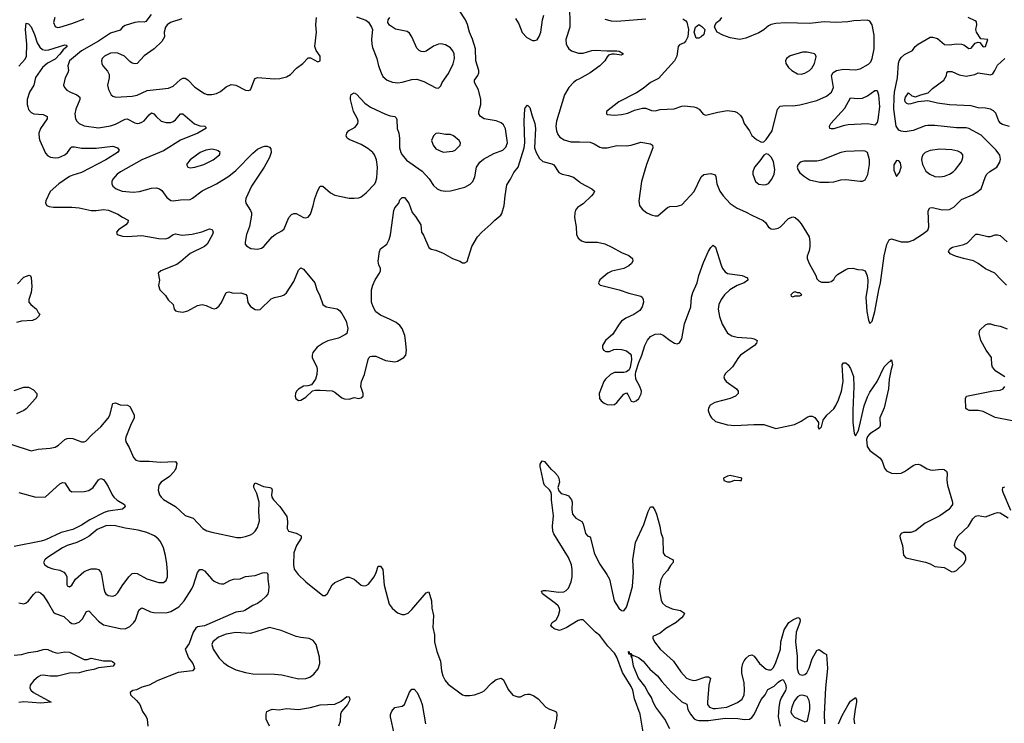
# Model space of a CAD drawing. Header units: inches. Extents: x 1834610 to 2027685, y 642842 to 774116.
# Tile 299 of 632: x 1935356 to 1943526, y 667895 to 673732. Entities that reach past the tile are written whole.
import ezdxf

# ---------------------------------------------------------------- set-up
doc = ezdxf.new("R2010")
doc.units = ezdxf.units.IN
doc.header["$MEASUREMENT"] = 0
for name, color, linetype in [('B9636', 7, 'Continuous'), ('B9637', 7, 'Continuous'), ('B9646', 7, 'Continuous'), ('B9647', 7, 'Continuous')]:
    doc.layers.add(name, color=color, linetype=linetype)

msp = doc.modelspace()

# ---------------------------------------------------------------- linework, layer by layer
at = {"layer": 'B9636', "color": 5}
for points, elevation in [([(1936646.1, 670000), (1936637.3, 669982.7), (1936598.8, 669941.2), (1936530, 669894.7), (1936511.7, 669870), (1936506.3, 669830), (1936516.9, 669790), (1936528.9, 669770), (1936550, 669750.3), (1936650, 669693.1), (1936730, 669620.3), (1936796.4, 669596.4), (1936874.9, 669510), (1936910, 669492.6), (1936950, 669481.8), (1937157.5, 669437.5), (1937190, 669437.3), (1937230, 669443.9), (1937270, 669457.6), (1937290, 669470.2), (1937310, 669489.2), (1937330, 669518.9), (1937345, 669575), (1937339.6, 669650), (1937342.4, 669730), (1937322.3, 669802.3), (1937299.7, 669850), (1937298, 669870), (1937310, 669890.7), (1937378.6, 669858.6), (1937431.6, 669851.6), (1937445.2, 669845.2), (1937450.4, 669830.4), (1937444, 669790), (1937447.8, 669770), (1937460.9, 669750), (1937514.9, 669694.9), (1937571.6, 669610), (1937578.9, 669570), (1937576.4, 669510), (1937585.5, 669490), (1937650, 669471.6), (1937690.4, 669450), (1937691.8, 669430), (1937653.6, 669370), (1937631.2, 669308.8), (1937626.9, 669210), (1937634.2, 669174.2), (1937667, 669130), (1937730.3, 669070), (1937870, 668956.3), (1937890, 668954), (1937910, 668970.8), (1937950, 669042.8), (1937970, 669064), (1938070, 669107.3), (1938090, 669107.3), (1938130, 669090.7), (1938190, 669042), (1938210, 669036.3), (1938230, 669039.3), (1938250, 669050.4), (1938297.4, 669110), (1938314.3, 669145.7), (1938330, 669198.8), (1938350, 669197.3), (1938370.4, 669170), (1938381.5, 669041.5), (1938423, 668883), (1938446, 668850), (1938490.6, 668810.6), (1938530, 668797.3), (1938550, 668798), (1938579.3, 668810), (1938610, 668839.3), (1938730, 668976.3), (1938750, 668984.7), (1938772, 668910), (1938774.9, 668850), (1938790.4, 668790), (1938783.9, 668690), (1938799.1, 668630), (1938797.8, 668570), (1938817.8, 668490), (1938848.8, 668410), (1938856.5, 668330), (1938865.7, 668290), (1938887.2, 668250), (1938910, 668220.4), (1939030, 668130.4), (1939050, 668124.9), (1939090, 668126), (1939130, 668132.4), (1939190, 668152.4), (1939210, 668164.4), (1939270, 668228.2), (1939310, 668259.3), (1939350, 668270.7), (1939370, 668256), (1939410, 668174.8), (1939448.9, 668128.9), (1939490, 668114.9), (1939510, 668114.9), (1939550, 668133), (1939570, 668137.1), (1939590, 668135.5), (1939623.1, 668123.1), (1939658.4, 668098.4), (1939721, 668030), (1939752.3, 668012.3), (1939790, 667999.1), (1939806, 667990), (1939810, 667982), (1939813.4, 667970), (1939810.5, 667930), (1939790.4, 667850)], 280), ([(1940000, 668751.1), (1939990, 668747.6), (1939890, 668686), (1939835.3, 668664.7), (1939790, 668679.5), (1939770, 668695.3), (1939762.7, 668710), (1939773.2, 668730), (1939806.6, 668753.4), (1939827.6, 668790), (1939837.4, 668830), (1939835.4, 668850), (1939824.7, 668870), (1939802.4, 668890), (1939692.7, 668970), (1939685.2, 668990), (1939703.3, 668996.7), (1939723, 668997), (1939830, 668982.8), (1939870, 668986.3), (1939890, 668995.8), (1939910, 669016.3), (1939932.4, 669070), (1939939.8, 669110), (1939941.4, 669170), (1939934.2, 669210), (1939910.9, 669270), (1939787.1, 669467.1), (1939779.1, 669490), (1939777.2, 669530), (1939784.9, 669615.1), (1939768.9, 669750), (1939769.1, 669790), (1939765, 669810), (1939752.8, 669832.8), (1939709.6, 669870), (1939704.9, 669884.9), (1939679.8, 670000)], 280), ([(1939767.6, 670000), (1939796.7, 669976.7), (1939817.3, 669950), (1939828.1, 669928.1), (1939834.6, 669894.6), (1939822.3, 669850), (1939830, 669823.1), (1939850, 669800.3), (1939890, 669791.7), (1939910, 669781.6), (1939934.9, 669750), (1939941.1, 669730), (1939937, 669670), (1939943, 669630), (1939970, 669596.3), (1940000, 669580.7)], 280), ([(1935350, 669810.3), (1935490, 669772.2), (1935570, 669773), (1935690, 669882), (1935710, 669894), (1935730, 669890.7), (1935768.7, 669828.7), (1935790, 669816.3), (1935890, 669818), (1935930, 669825.5), (1935966, 669850), (1936010, 669916), (1936030, 669926), (1936050, 669918), (1936070, 669891), (1936090, 669860.7), (1936122.6, 669790), (1936137.6, 669770), (1936165.5, 669745.5), (1936226.8, 669710), (1936230.7, 669690), (1936208.5, 669671.5), (1936090, 669655.7), (1936056.1, 669643.9), (1935937.1, 669582.9), (1935870, 669538.3), (1935796.5, 669503.5), (1935701.4, 669478.6), (1935570, 669418.4), (1935533.2, 669406.8), (1935310, 669361.6)], 260), ([(1935350, 668893.4), (1935390, 668886.8), (1935410, 668894), (1935430, 668910.5), (1935470, 668963.8), (1935490, 668982.4), (1935510, 668986.4), (1935530, 668977.6), (1935550, 668957.6), (1935596.1, 668890), (1935636.9, 668816.9), (1935650, 668806.3), (1935722.4, 668782.4), (1935770, 668737), (1935790, 668724), (1935810, 668721.3), (1935850, 668734), (1935878, 668762), (1935910, 668823.8), (1935930, 668826.7), (1936010, 668742), (1936050, 668711.2), (1936190, 668681.5), (1936230, 668679.5), (1936270, 668697.6), (1936304.2, 668730), (1936316.4, 668750), (1936345.6, 668834.4), (1936364, 668850), (1936370, 668852), (1936390, 668845.3), (1936441, 668821), (1936470, 668812.9), (1936570, 668811.6), (1936610, 668822.1), (1936677.8, 668862.2), (1936719.7, 668910), (1936783.5, 669010), (1936797.8, 669042.2), (1936830, 669146), (1936850, 669171), (1936870, 669170.8), (1936890, 669160.7), (1936950, 669090.8), (1936970, 669074), (1937010, 669054), (1937030, 669050.7), (1937050, 669053.4), (1937099.1, 669080.9), (1937130, 669090.6), (1937186.3, 669093.7), (1937230, 669114), (1937310, 669120.7), (1937370, 669142.8), (1937390, 669146), (1937410, 669142), (1937414.8, 669130), (1937414, 669090), (1937423, 669030), (1937420.5, 668990), (1937415.5, 668970), (1937402, 668950), (1937360.4, 668910), (1937330.5, 668890), (1937290, 668873.5), (1937224.9, 668830), (1937210, 668824.2), (1937150, 668817.1), (1936910, 668711.6), (1936890, 668704.2), (1936830, 668695), (1936816.2, 668683.8), (1936796.2, 668650), (1936761.8, 668558.2), (1936728.7, 668510), (1936757.5, 668437.5), (1936793.7, 668390), (1936801.3, 668370), (1936805.5, 668350), (1936791, 668330), (1936670, 668316.9), (1936502, 668250), (1936430, 668212.2), (1936370, 668195.6), (1936326.4, 668173.6), (1936294, 668166), (1936271.3, 668150), (1936276, 668130), (1936324.9, 668084.9), (1936351.6, 668051.6), (1936374.1, 667994.1), (1936404.4, 667950), (1936412.4, 667930), (1936419.1, 667870)], 260), ([(1935310, 668460.4), (1935370, 668466.7), (1935430, 668482), (1935507.9, 668492.1), (1935550, 668508), (1935570, 668510.5), (1935590, 668507.7), (1935630, 668488.2), (1935670, 668478), (1935730, 668488.7), (1935770, 668485.3), (1935890, 668423.1), (1935916.9, 668423.1), (1935950, 668435.5), (1936050, 668414), (1936112.3, 668412.3), (1936127.1, 668407.1), (1936144.7, 668390), (1936130.3, 668369.7), (1936010, 668354.7), (1935970, 668342.3), (1935908.5, 668331.5), (1935850, 668312.3), (1935768, 668312), (1935670, 668286.8), (1935610, 668284.9), (1935550, 668293.8), (1935530, 668291.6), (1935510, 668281.8), (1935473.6, 668250), (1935441.8, 668210), (1935439.7, 668190), (1935448.2, 668170), (1935470.1, 668150.1), (1935616, 668070), (1935530, 668063.1), (1935390, 668072.9), (1935350, 668067)], 240), ([(1937427.8, 667870), (1937401.6, 667930), (1937402, 667970), (1937407.7, 667992.3), (1937450, 668012.4), (1937510, 668006), (1937570, 668018.4), (1937670, 668008.2), (1937770, 668026.4), (1937850, 668048.5), (1937970, 668052.4), (1938022.4, 668077.6), (1938070, 668116), (1938090, 668114), (1938094, 668090), (1938076.4, 668050), (1938027.2, 667992.8), (1938018.4, 667970), (1938016, 667910), (1938002.4, 667870)], 260), ([(1938462, 667810), (1938432.7, 667947.3), (1938432.7, 667967.3), (1938443.2, 667996.8), (1938470, 668026), (1938530, 668036.3), (1938548.4, 668051.6), (1938590, 668154), (1938610, 668178.8), (1938630, 668178.8), (1938654.4, 668150), (1938682.6, 668090), (1938694.4, 668050), (1938722.6, 667890)], 260)]:
    msp.add_lwpolyline(points, dxfattribs=dict(at, elevation=elevation))
at = {"layer": 'B9636', "color": 5, "elevation": 280}
for points in [[(1936110, 669537.1), (1936070, 669532.6), (1935998.1, 669501.9), (1935932.8, 669447.2), (1935894.8, 669425.2), (1935830, 669395.4), (1935748.6, 669371.4), (1935710, 669351.5), (1935587, 669270), (1935564.4, 669250), (1935552.7, 669230), (1935563.8, 669210), (1935593, 669190), (1935630, 669176.9), (1935690, 669165.5), (1935721.6, 669150), (1935738.4, 669130), (1935746.7, 669110), (1935746, 669046), (1935750, 669036), (1935770, 669026.7), (1935790, 669042), (1935818, 669090), (1935888.1, 669151.9), (1935910, 669163.8), (1935950, 669175.3), (1935990, 669176.5), (1936010, 669170.2), (1936028.9, 669150), (1936036.1, 669130), (1936053.4, 669013.4), (1936062.7, 668982.7), (1936070.2, 668970.2), (1936090, 668954), (1936130, 668948.7), (1936150, 668958.4), (1936170, 668977.1), (1936204.9, 669035.1), (1936260.5, 669110), (1936290, 669136.9), (1936310, 669141.5), (1936330, 669137.6), (1936410, 669093.2), (1936510, 669062.3), (1936550, 669062.4), (1936570, 669079.1), (1936581.7, 669110), (1936583.1, 669150), (1936577.8, 669217.8), (1936566.1, 669286.1), (1936548.6, 669350), (1936523.3, 669403.3), (1936505.6, 669425.6), (1936475.6, 669450), (1936410, 669478.7), (1936338, 669498), (1936230, 669514.9), (1936150, 669533.9)], [(1937430, 668689.7), (1937270, 668640.7), (1937150, 668647.6), (1937070, 668634.7), (1937006.3, 668610), (1936958.3, 668570), (1936951.6, 668550), (1936960.3, 668510), (1937010, 668436.5), (1937050, 668398), (1937088.8, 668368.8), (1937150, 668339.6), (1937230, 668317.5), (1937290, 668306.4), (1937470, 668303.8), (1937530, 668296.5), (1937670, 668265.2), (1937730, 668268), (1937762.2, 668277.8), (1937796.6, 668303.4), (1937831.8, 668348.2), (1937846.9, 668390), (1937842.8, 668442.8), (1937817, 668550), (1937790, 668582.7), (1937758.4, 668598.4), (1937690, 668605.6), (1937650, 668615.1), (1937526.2, 668666.2)]]:
    msp.add_lwpolyline(points, close=True, dxfattribs=at)
at = {"layer": 'B9637', "color": 5}
for points, elevation in [([(1935647, 673750), (1935637.6, 673710), (1935650, 673674.8), (1935668.8, 673668.8), (1935690, 673670.3), (1935790, 673699.3), (1935890, 673738.8)], 340), ([(1936445.9, 673774.1), (1936403.5, 673716.5), (1936390, 673710.8), (1936350, 673713.5), (1936310, 673708.9), (1936230, 673683.6), (1936209.3, 673670), (1936190, 673645.3), (1936110, 673620.2), (1936010, 673554.2), (1935870, 673473.3), (1935769.4, 673390), (1935754.7, 673350), (1935760.3, 673310), (1935755.6, 673290), (1935734.4, 673250), (1935720.5, 673190), (1935728, 673170), (1935748.1, 673148.1), (1935777.3, 673130), (1935830, 673108.9), (1935853.7, 673090), (1935854, 673070), (1935820.7, 672990), (1935814.9, 672950), (1935820.3, 672910), (1935830.3, 672890), (1935850.2, 672870.2), (1935890, 672852.6), (1936010, 672835.4), (1936110, 672851), (1936150, 672865.4), (1936230, 672906.2), (1936248.9, 672908.9), (1936310, 672875.6), (1936330, 672871.5), (1936350, 672874.9), (1936370, 672880.8), (1936390, 672894.3), (1936430, 672943.1), (1936450, 672960.3), (1936470, 672952.4), (1936488.2, 672928.2), (1936530, 672891.5), (1936570, 672879.6), (1936610, 672879.6), (1936630, 672886.3), (1936650, 672902.6), (1936690, 672950.3), (1936710, 672951.8), (1936807.6, 672867.6), (1936850, 672852.6), (1936892, 672850), (1936899.3, 672839.3), (1936900.5, 672830), (1936833.4, 672790), (1936690, 672734), (1936550, 672643.4), (1936368.8, 672570), (1936193.7, 672470), (1936166, 672450), (1936128.9, 672410), (1936119.5, 672390), (1936119.5, 672370), (1936128.4, 672350), (1936156.3, 672330), (1936207.3, 672310), (1936298.5, 672301.5), (1936350, 672305.6), (1936450, 672333.8), (1936490, 672336.3), (1936515.5, 672330), (1936536.4, 672316.4), (1936578, 672258), (1936610, 672232.7), (1936630, 672228.4), (1936690, 672236.9), (1936770, 672239.5), (1936790, 672250.3), (1936870, 672312.9), (1936990, 672369.2), (1937090, 672432.9), (1937150, 672480.6), (1937290, 672624), (1937330, 672657.4), (1937370, 672677.1), (1937390, 672682), (1937410, 672682.8), (1937430, 672676), (1937439.9, 672659.9), (1937442.4, 672630), (1937427.6, 672590), (1937385.2, 672510), (1937278.9, 672350), (1937231.3, 672250), (1937229.1, 672230), (1937233.1, 672210), (1937272, 672150), (1937278.7, 672130), (1937278.7, 672110), (1937263.9, 672016.1), (1937237.6, 671950), (1937225.5, 671885.5), (1937227.3, 671870), (1937237.5, 671857.5), (1937275.2, 671835.2), (1937330, 671828.2), (1937362.7, 671837.3), (1937382.7, 671850), (1937450, 671930.4), (1937475.1, 671950), (1937530, 671979.5), (1937550, 671996.4), (1937589, 672091), (1937610, 672117.1), (1937630, 672125.5), (1937650, 672123), (1937710, 672090.7), (1937730, 672088), (1937750, 672094), (1937770, 672118), (1937792, 672188), (1937804.7, 672250), (1937830, 672316), (1937850, 672350.8), (1937870, 672350.7), (1937935.3, 672295.3), (1937970, 672276.4), (1938090, 672250.4), (1938130, 672250.4), (1938170, 672255.5), (1938190, 672263), (1938230, 672295.5), (1938302, 672370), (1938311.2, 672388.8), (1938318.4, 672421.6), (1938324.7, 672510), (1938315.6, 672570), (1938299.3, 672610), (1938285.7, 672630), (1938245, 672665), (1938190, 672697.7), (1938090, 672738), (1938073.2, 672750), (1938066, 672770), (1938069.3, 672790), (1938084, 672810), (1938138.9, 672841.1), (1938162, 672870), (1938163.5, 672890), (1938158.8, 672910), (1938126, 672970), (1938101.3, 673070), (1938099.5, 673090), (1938107.7, 673112.3), (1938130, 673126), (1938150, 673114.8), (1938220.8, 673040.8), (1938267.6, 673007.6), (1938390, 672948.4), (1938430, 672934.9), (1938468.3, 672928.3), (1938478.7, 672918.7), (1938484.4, 672904.4), (1938487.9, 672830), (1938501.5, 672790), (1938508, 672750), (1938507.3, 672670), (1938517.8, 672630), (1938528.2, 672610), (1938565.8, 672565.8), (1938696.3, 672476.3), (1938753.1, 672413.1), (1938790, 672356.3), (1938818.8, 672330), (1938850, 672314.9), (1938890, 672308.4), (1938930, 672312.4), (1939050, 672343.8), (1939093.1, 672366.9), (1939117, 672390), (1939131.3, 672428.7), (1939147.6, 672510), (1939173.5, 672550), (1939204, 672576), (1939290, 672622.8), (1939365.2, 672650), (1939390, 672674.8), (1939402.4, 672710), (1939386.4, 672826.4), (1939370, 672858.9), (1939350, 672876.8), (1939310, 672894), (1939209.9, 672909.9), (1939178.9, 672930), (1939166, 672950), (1939165.1, 672970), (1939182, 673030), (1939181.1, 673070), (1939163.8, 673150), (1939129.8, 673210), (1939130.9, 673230), (1939158.7, 673270), (1939165, 673290), (1939164.4, 673310), (1939140.3, 673390), (1939137, 673490), (1939112.8, 673570), (1939088.5, 673630), (1939072, 673692), (1939054.4, 673730), (1939001.3, 673810)], 340), ([(1936701.2, 673738.8), (1936606.7, 673710), (1936580.3, 673690), (1936565.5, 673670), (1936556.1, 673630), (1936557.8, 673590), (1936534, 673550), (1936471.6, 673490), (1936387.5, 673432.5), (1936330, 673369.6), (1936310, 673366), (1936290, 673371.6), (1936270, 673385.6), (1936227, 673430), (1936170, 673453.7), (1936150, 673457.2), (1936110, 673453.8), (1936058.4, 673430), (1936041.1, 673410), (1936035.3, 673390), (1936037, 673370), (1936044.9, 673350), (1936084.4, 673304.4), (1936097.8, 673277.8), (1936098.3, 673250), (1936083.6, 673190), (1936092.9, 673152.9), (1936116.3, 673110), (1936130, 673098), (1936154, 673090), (1936290, 673096.5), (1936330, 673106.9), (1936415, 673145), (1936590, 673162.8), (1936630, 673180.3), (1936690, 673236.5), (1936710, 673247.9), (1936730, 673245.8), (1936750, 673232.4), (1936810, 673171.5), (1936890, 673119.5), (1936911.6, 673111.6), (1936950, 673110.3), (1936990, 673120.9), (1937023, 673137), (1937070, 673174), (1937110, 673194), (1937148.8, 673188.8), (1937230, 673146.8), (1937255.5, 673144.5), (1937270, 673151.3), (1937276.6, 673163.4), (1937303.8, 673236.2), (1937310, 673244), (1937330, 673252.7), (1937470, 673240.5), (1937515.6, 673244.4), (1937570, 673258), (1937602.7, 673277.3), (1937653.2, 673330), (1937704, 673370), (1937750, 673414.8), (1937770, 673416), (1937830, 673384), (1937849, 673391), (1937849.2, 673430), (1937816.2, 673476.2), (1937804.5, 673510), (1937818.7, 673630), (1937813.3, 673690), (1937817.6, 673750)], 360), ([(1938150, 673754.8), (1938228.1, 673728.1), (1938250.5, 673710.5), (1938276, 673670), (1938282.8, 673650), (1938275.8, 673570), (1938276.5, 673530), (1938282.4, 673502.4), (1938319.6, 673410), (1938333.8, 673350), (1938354.6, 673290), (1938370, 673261.6), (1938405.5, 673230), (1938450, 673213.1), (1938492.3, 673207.7), (1938530, 673212.9), (1938610, 673236.4), (1938650, 673239.3), (1938710, 673219.5), (1938810, 673166), (1938830, 673164.7), (1938850, 673184.7), (1938860.9, 673210), (1938914.9, 673285.1), (1938953.1, 673366.9), (1938963.8, 673410), (1938960.4, 673450), (1938950, 673474), (1938930, 673498.7), (1938890, 673524.2), (1938850, 673531.6), (1938830, 673529.6), (1938790, 673511.6), (1938730, 673471.6), (1938710, 673465.6), (1938688.1, 673468.1), (1938670, 673476.2), (1938650, 673495.1), (1938610.8, 673590.8), (1938590, 673621.6), (1938570, 673634), (1938473.7, 673653.7), (1938425.6, 673685.6), (1938409.5, 673709.5), (1938412.7, 673730), (1938426, 673750)], 360), ([(1939470, 673743), (1939497.2, 673697.2), (1939526, 673626), (1939564.9, 673584.9), (1939610, 673559.3), (1939630, 673559.3), (1939650, 673566), (1939667.5, 673592.5), (1939679.3, 673630), (1939692.9, 673730), (1939704.5, 673770)], 340), ([(1939916.8, 673810), (1939921.7, 673721.7), (1939919.3, 673670), (1939888.3, 673568.3), (1939888.9, 673530), (1939903.1, 673503.1), (1939912.7, 673490), (1939935, 673475), (1939993.9, 673453.9), (1940000, 673454)], 340), ([(1935350, 673346.5), (1935398.4, 673401.6), (1935411.9, 673428.1), (1935414.8, 673530), (1935405.3, 673650), (1935410, 673704.7), (1935430, 673697.1), (1935450, 673671.8), (1935479.8, 673610), (1935500.5, 673540.5), (1935524.2, 673504.2), (1935545.9, 673485.9), (1935570, 673480.1), (1935597.4, 673482.6), (1935730, 673523.1), (1935742, 673522), (1935750.6, 673510.6), (1935717.7, 673482.3), (1935690, 673445), (1935650, 673404.4), (1935587.1, 673372.9), (1935543.9, 673336.1), (1935486, 673254), (1935473.1, 673190), (1935436.8, 673130), (1935417.8, 673070), (1935417.6, 673030), (1935422.8, 673010), (1935430, 672988), (1935450, 672961.1), (1935472.4, 672952.4), (1935550, 672944.9), (1935583, 672930), (1935585.3, 672910), (1935529.5, 672830.5), (1935515.2, 672790), (1935516.5, 672750), (1935522.8, 672730), (1935570, 672624.4), (1935590, 672601.7), (1935611.1, 672591.1), (1935650, 672585.4), (1935681.2, 672590), (1935730, 672610.2), (1935752.1, 672630), (1935780.5, 672670), (1935790, 672676.9), (1935810, 672678.6), (1935870, 672666.4), (1935990, 672667.5), (1936130, 672681.7), (1936167.3, 672670), (1936180.7, 672650), (1936167.7, 672630), (1936070.3, 672570), (1935870, 672465), (1935796.5, 672443.5), (1935770, 672431.2), (1935680.7, 672370), (1935610, 672307.3), (1935573.4, 672230), (1935570.4, 672210), (1935580.7, 672190), (1935601.5, 672181.5), (1935637.4, 672177.4), (1935790, 672177.2), (1935850, 672172.2), (1935950.2, 672150.2), (1935990, 672150.2), (1936050, 672158.4), (1936092.9, 672152.9), (1936170, 672118.5), (1936210, 672092.8), (1936257.1, 672070), (1936254.3, 672050), (1936236, 672030), (1936176.4, 671990), (1936159.3, 671970), (1936164, 671950), (1936210, 671935.3), (1936250, 671933.4), (1936370, 671941.1), (1936510, 671916.2), (1936565.5, 671914.5), (1936590, 671922.3), (1936630, 671951.3), (1936650, 671956.9), (1936705.2, 671945.2), (1936785.9, 671954.1), (1936866.5, 671973.5), (1936930, 671998), (1936953, 671993), (1936960.5, 671970), (1936956.5, 671950), (1936912.8, 671870), (1936888.9, 671850), (1936770, 671791.4), (1936694.2, 671725.8), (1936658.8, 671701.2), (1936528.2, 671650), (1936503.8, 671630), (1936515.8, 671570), (1936508.2, 671528.2), (1936519.1, 671490), (1936564.9, 671444.9), (1936589, 671409), (1936630.3, 671370.3), (1936637.3, 671330), (1936650, 671317.3), (1936672, 671310), (1936710, 671307), (1936750, 671315.8), (1936830, 671360.3), (1936870, 671368.5), (1936902.3, 671362.3), (1936950, 671338), (1936970, 671333.4), (1936990, 671339.1), (1937010, 671357.3), (1937030, 671387.3), (1937070, 671467.7), (1937090, 671473.7), (1937130, 671463.7), (1937190, 671465.3), (1937233.3, 671453.3), (1937241.6, 671441.6), (1937250, 671386), (1937270, 671353), (1937310, 671326.7), (1937330, 671324.4), (1937350, 671328.4), (1937442.8, 671417.2), (1937470, 671428.5), (1937530, 671442), (1937550, 671450.4), (1937570, 671466.4), (1937630, 671559.3), (1937670, 671654.8), (1937690, 671673), (1937710, 671663), (1937803.7, 671550), (1937821.1, 671490), (1937844.9, 671450), (1937870.7, 671370), (1937898, 671350), (1937990, 671333.4), (1938010, 671318.8), (1938030, 671296), (1938064.9, 671230), (1938079.1, 671170), (1938070.6, 671130), (1938060.5, 671119.5), (1938001, 671090), (1937912.5, 671067.5), (1937873.4, 671050), (1937825.3, 671014.7), (1937788, 670970), (1937781.6, 670950), (1937782.4, 670930), (1937820.3, 670850), (1937825.3, 670830), (1937821.7, 670790), (1937810.2, 670749.8), (1937776.7, 670703.3), (1937746.2, 670693.8), (1937710, 670691.3), (1937670, 670667), (1937653, 670650), (1937643.8, 670630), (1937642, 670610), (1937647.7, 670590), (1937670, 670574), (1937690, 670575.5), (1937730, 670599.3), (1937786.6, 670653.4), (1937810, 670659.1), (1937850, 670659.5), (1937950, 670652), (1937970, 670642.4), (1938030, 670596.3), (1938050, 670587.7), (1938090, 670584.9), (1938130, 670597.3), (1938170, 670590.8), (1938190, 670594.8), (1938205.2, 670610), (1938205.2, 670630), (1938185.2, 670690), (1938192.7, 670730), (1938216, 670790), (1938246.8, 670913.2), (1938252.7, 670927.3), (1938263.2, 670936.8), (1938278, 670942), (1938310, 670940.7), (1938390, 670903.8), (1938470, 670893.4), (1938490, 670899.1), (1938544, 670930), (1938559.3, 670950), (1938566.6, 670990), (1938558, 671070), (1938551, 671111), (1938529.6, 671170), (1938510, 671195.6), (1938478.9, 671218.9), (1938430, 671245.6), (1938350, 671279.6), (1938310, 671309.5), (1938289.6, 671350), (1938276.2, 671390), (1938273.8, 671413.8), (1938275.6, 671490), (1938285.6, 671530), (1938305.3, 671574.7), (1938341.2, 671630), (1938349, 671650), (1938349, 671670), (1938336.5, 671696.5), (1938329.4, 671729.4), (1938340.7, 671810), (1938350, 671830.7), (1938400.9, 671870), (1938422.9, 671910), (1938432.1, 671947.9), (1938460.4, 672150), (1938469.7, 672170), (1938500.5, 672210), (1938510, 672237.3), (1938530, 672256.3), (1938550, 672256.3), (1938585.5, 672210), (1938612.4, 672132.4), (1938639.5, 672099.5), (1938684.2, 672030), (1938689.1, 671969.1), (1938705.7, 671945.7), (1938750, 671842.8), (1938770, 671827.7), (1938810, 671820.7), (1938870, 671795.5), (1938946, 671750), (1939007.9, 671727.9), (1939030, 671714.8), (1939050, 671714.8), (1939070, 671726), (1939107.3, 671850), (1939155.1, 671930), (1939190, 671970.7), (1939264.9, 672035.1), (1939297.2, 672070), (1939349.5, 672110.5), (1939356.9, 672123.1), (1939376, 672190), (1939382.8, 672270), (1939398.2, 672361.8), (1939429.7, 672410), (1939455.4, 672464.6), (1939492.9, 672510), (1939542, 672670), (1939547.1, 672710), (1939541.7, 672890), (1939547.9, 672992.1), (1939550, 673002), (1939570, 673022), (1939590, 673004.7), (1939604.2, 672944.2), (1939631, 672870), (1939636.3, 672830), (1939628.1, 672670), (1939640.2, 672630), (1939670, 672579.5), (1939696.7, 672556.7), (1939770, 672537.4), (1939787.9, 672527.9), (1939830, 672463.8), (1939858, 672450), (1939910, 672440.4), (1939950, 672426), (1940000, 672387.2)], 320), ([(1940000, 673242.7), (1939977.1, 673230), (1939950.2, 673209.8), (1939913.7, 673170), (1939877.4, 673110), (1939809.1, 672890), (1939805.5, 672850), (1939810.2, 672810), (1939820.6, 672780.6), (1939837.5, 672757.5), (1939875, 672735), (1939930, 672719.7), (1940000, 672717.7)], 340), ([(1940000, 672184.6), (1939985.3, 672174.7), (1939969, 672151), (1939961.3, 672130), (1939959.3, 672090), (1939973.3, 672013.3), (1939977, 671950), (1939990, 671919.1), (1940000, 671911.6)], 320), ([(1935338.5, 671541.5), (1935390, 671596.3), (1935434, 671614), (1935446, 671606), (1935450, 671594), (1935457.7, 671517.7), (1935451.3, 671470), (1935432.2, 671410), (1935433, 671390), (1935447.7, 671370), (1935494.8, 671330), (1935510, 671302), (1935522, 671290), (1935511.3, 671270), (1935494, 671250), (1935462, 671238), (1935370, 671231.5), (1935330, 671219.5)], 280), ([(1935310, 670655.5), (1935390, 670684.9), (1935430, 670682.8), (1935470, 670661), (1935497.3, 670630), (1935499.1, 670610), (1935488, 670590), (1935410, 670502.6), (1935390.9, 670489.1), (1935330, 670462.2)], 280), ([(1935290, 670206.7), (1935450, 670156.1), (1935510, 670169.1), (1935610, 670177.2), (1935650, 670186.7), (1935677.2, 670202.8), (1935730, 670248.7), (1935750, 670258), (1935770, 670261.1), (1935797.7, 670257.7), (1935870, 670230.5), (1935890, 670230.5), (1935903.9, 670236.1), (1935956.2, 670290), (1936030, 670354.6), (1936090, 670426), (1936102.9, 670450), (1936130, 670547.3), (1936150, 670552.4), (1936190, 670538.3), (1936250, 670534.9), (1936270, 670522), (1936290, 670487.7), (1936307, 670450), (1936307, 670430), (1936274.2, 670365.8), (1936236.9, 670270), (1936233.4, 670250), (1936237, 670230), (1936264.2, 670184.2), (1936299.5, 670099.5), (1936319, 670079), (1936354, 670070), (1936430, 670070.4), (1936520.8, 670060.8), (1936650, 670067.3), (1936659.5, 670050), (1936657.7, 670037.7), (1936651.3, 670010), (1936646.1, 670000)], 280), ([(1939679.8, 670000), (1939674.2, 670025.8), (1939675.1, 670044.9), (1939690, 670071.3), (1939710, 670066), (1939763.4, 670003.4), (1939767.6, 670000)], 280)]:
    msp.add_lwpolyline(points, dxfattribs=dict(at, elevation=elevation))
at = {"layer": 'B9637', "color": 5, "elevation": 360}
for points in [[(1938830, 672792), (1938810, 672789.3), (1938790.7, 672770), (1938774, 672730), (1938785.5, 672690), (1938810, 672660.5), (1938870, 672632.7), (1938950, 672641.3), (1938970, 672648.7), (1939011.3, 672690), (1939013.3, 672710), (1939003.7, 672730), (1938956, 672770), (1938930, 672780.7), (1938890, 672778.4)], [(1936950, 672658), (1936901, 672650), (1936853.4, 672630), (1936770.6, 672570), (1936740.7, 672530), (1936750, 672507.7), (1936770, 672504.4), (1936810, 672507.4), (1936882.7, 672530), (1936960.9, 672570), (1937015.1, 672610), (1937019, 672630), (1937003.7, 672643.7), (1936988.7, 672650)]]:
    msp.add_lwpolyline(points, close=True, dxfattribs=at)
at = {"layer": 'B9646', "color": 5}
for points, elevation in [([(1942539, 670000), (1942547.3, 669990), (1942590, 669970.4), (1942630, 669966), (1942670, 669970.4), (1942696.6, 669983.4), (1942721.2, 670000)], 320), ([(1943026.3, 670000), (1943030, 669999.1), (1943045.8, 669985.8), (1943050.4, 669970), (1943048.5, 669911.5), (1943054, 669870), (1943097.1, 669730), (1943094.9, 669710), (1943083, 669690), (1943064.9, 669670), (1942990, 669615.1), (1942870, 669554.7), (1942788.4, 669491.6), (1942750, 669477.2), (1942690, 669477.7), (1942670.3, 669469.7), (1942658.7, 669450), (1942660.3, 669430), (1942681.1, 669370), (1942688.9, 669290), (1942707.9, 669267.9), (1942872.7, 669232.7), (1942910, 669218.4), (1942950, 669195.5), (1943027.5, 669187.5), (1943090, 669151), (1943110, 669154.8), (1943130, 669164), (1943190, 669220.5), (1943205.6, 669250), (1943207.6, 669270), (1943201.6, 669290), (1943184.5, 669310), (1943122, 669350), (1943113.6, 669370), (1943121.3, 669410), (1943143.6, 669450), (1943229.6, 669530), (1943263.6, 669590), (1943287.2, 669612.8), (1943310, 669618.4), (1943370, 669606.7), (1943450, 669638.7), (1943470, 669644.4), (1943490, 669642.4), (1943558.7, 669598.7)], 320), ([(1942905.4, 670000), (1942910, 669998.4), (1942930, 669994), (1942979.1, 670000)], 320), ([(1943579.6, 669659.6), (1943515.1, 669810), (1943509.6, 669830), (1943512.7, 669850), (1943530, 669858)], 320), ([(1940000, 669580.7), (1940020.7, 669570), (1940030.3, 669550.3), (1940050, 669470.8), (1940070, 669448), (1940083.4, 669443.4), (1940093.1, 669433.1), (1940122.7, 669310), (1940131.6, 669290), (1940170, 669215.8), (1940228.7, 669130), (1940248.7, 669090), (1940287.7, 668910), (1940327.5, 668850), (1940350, 668830.3), (1940370, 668829.1), (1940390, 668858.4), (1940408.6, 668911.4), (1940439.9, 669030), (1940449.8, 669150), (1940442.2, 669250), (1940464.4, 669395.6), (1940535.1, 669544.9), (1940570, 669650.8), (1940590, 669691.3), (1940610, 669692), (1940630, 669658), (1940639.3, 669630), (1940667, 669530), (1940676.7, 669476.7), (1940693.1, 669430), (1940696.3, 669310), (1940710, 669287.3), (1940778, 669250), (1940778.8, 669230), (1940755.8, 669204.2), (1940730, 669162.7), (1940695.8, 669124.2), (1940674.7, 669085.3), (1940662.9, 669010), (1940677.5, 668917.5), (1940690.3, 668890.3), (1940714, 668870), (1940770, 668844.2), (1940838, 668830), (1940871, 668810), (1940864, 668790), (1940848.2, 668770), (1940803.7, 668730), (1940718.3, 668681.7), (1940670, 668643.6), (1940610, 668614), (1940610, 668602), (1940624.4, 668570), (1940670.3, 668510), (1940779.6, 668410), (1940840.6, 668320.6), (1940889.3, 668269.3), (1940917, 668257), (1940950, 668251.3), (1940970, 668252.4), (1941050, 668279.7), (1941070, 668281.7), (1941088.2, 668270), (1941073, 668210), (1941062.3, 668070), (1941063.1, 668050), (1941078.4, 668030), (1941110, 668017.2), (1941130, 668016.5), (1941223.7, 668030), (1941312.4, 668067.6), (1941350, 668094.9), (1941368.3, 668130), (1941371, 668170), (1941367.2, 668230), (1941347.4, 668310), (1941348, 668352), (1941356.4, 668390), (1941367.2, 668412.8), (1941384, 668436), (1941410, 668456.5), (1941430, 668462.8), (1941450, 668451.8), (1941493.1, 668390), (1941550, 668344.9), (1941570, 668337.4), (1941590, 668338.9), (1941610, 668357), (1941630, 668400.3), (1941669.1, 668510), (1941671.7, 668570), (1941699.1, 668670), (1941739.1, 668730), (1941770, 668754), (1941811.8, 668771.8), (1941826, 668766), (1941833.1, 668750), (1941830.2, 668730), (1941799.3, 668650), (1941792.7, 668570), (1941807.3, 668452.7), (1941806.4, 668350), (1941818.8, 668310), (1941830, 668300.2), (1941850, 668294.8), (1941870, 668298.9), (1941886.8, 668313.2), (1941906.3, 668353.7), (1941930, 668430.3), (1941970, 668498.8), (1941990, 668506.8), (1942030, 668476), (1942050, 668466.8), (1942059.5, 668350), (1942041.4, 668190), (1942031.8, 667970), (1942034.9, 667890)], 280), ([(1940530, 667822), (1940505.1, 667970), (1940457.6, 668097.6), (1940442.7, 668170), (1940430, 668201), (1940357.7, 668317.7), (1940310, 668443.5), (1940290, 668477.4), (1940235.3, 668535.3), (1940170, 668623.5), (1940134, 668650), (1940030, 668752.8), (1940010, 668754.7), (1940000, 668751.1)], 280), ([(1940750, 667848.4), (1940708.7, 667928.7), (1940635.3, 668030), (1940612.2, 668070), (1940597.2, 668110), (1940570, 668149.7), (1940542.8, 668202.8), (1940489.9, 668270), (1940448.5, 668370), (1940438.6, 668438.6), (1940428.4, 668451.6), (1940428.4, 668468.4), (1940410, 668469.2), (1940408.7, 668491.3), (1940412.7, 668487.3), (1940412.7, 668472.7), (1940427.3, 668472.7), (1940438, 668458), (1940450, 668458), (1940490, 668442), (1940530, 668410.4), (1940584.3, 668344.3), (1940648.2, 668290), (1940683.1, 668243.1), (1940759.6, 668159.6), (1940850, 668073.7), (1940892.8, 668052.8), (1940899.1, 668010), (1940921.1, 667970), (1940953.4, 667933.4), (1940970, 667922.8), (1940990, 667917.6), (1941070, 667917.7), (1941210, 667936.5), (1941313.9, 667933.9), (1941370, 667925.6), (1941410.3, 667929.7), (1941430, 667942.4), (1941450, 667967.1), (1941507.9, 668092.1), (1941541.8, 668130), (1941563.5, 668176.5), (1941615.8, 668204.2), (1941650, 668236.3), (1941670, 668248.8), (1941690, 668257.3), (1941694, 668254), (1941710, 668221), (1941715.5, 668190), (1941710, 668168.3), (1941674.6, 668105.4), (1941663.8, 668076.2), (1941654.2, 668030), (1941648.8, 667948.8), (1941664.6, 667870)], 260), ([(1942150.8, 667889.2), (1942181.5, 667958.5), (1942230, 668048.8), (1942250, 668077.4), (1942290.3, 668110.3), (1942299.5, 668090), (1942299.1, 668070), (1942287.4, 668012.6), (1942277.9, 667930), (1942281.8, 667890)], 280)]:
    msp.add_lwpolyline(points, dxfattribs=dict(at, elevation=elevation))
for points, elevation in [([(1941250, 669949.4), (1941230, 669946.6), (1941196, 669930), (1941198, 669910), (1941230, 669898), (1941250, 669899.3), (1941290, 669911.3), (1941330, 669908), (1941346, 669910), (1941348, 669930)], 320), ([(1941850, 668129.7), (1941830, 668126.6), (1941810, 668115.4), (1941781.9, 668078.1), (1941761.3, 668030), (1941754.5, 667990), (1941762, 667970), (1941785.5, 667945.5), (1941870, 667906.9), (1941890, 667913.6), (1941896.4, 667930), (1941911.7, 668010), (1941912.8, 668050), (1941905.4, 668085.4), (1941890, 668117)], 280)]:
    msp.add_lwpolyline(points, close=True, dxfattribs=dict(at, elevation=elevation))
at = {"layer": 'B9647', "color": 5}
for points, elevation in [([(1940000, 672717.7), (1940090, 672715.2), (1940122.6, 672702.6), (1940170, 672674), (1940190.3, 672670.3), (1940230, 672670.3), (1940310, 672688.9), (1940390, 672684.9), (1940429.8, 672690.2), (1940510, 672715.8), (1940590, 672701.6), (1940607.3, 672690), (1940610.3, 672670), (1940556.9, 672530), (1940514.9, 672390), (1940492.7, 672230), (1940499.1, 672190), (1940519.9, 672159.9), (1940558.8, 672130), (1940604.7, 672110), (1940630, 672103.8), (1940650, 672106), (1940730, 672174.4), (1940750, 672183.8), (1940810, 672184.9), (1940850, 672196.3), (1940953.2, 672306.8), (1941010, 672428.2), (1941032.6, 672447.4), (1941090, 672455.3), (1941125.8, 672445.8), (1941131.9, 672431.9), (1941141.5, 672370), (1941164.6, 672310), (1941192, 672270), (1941250, 672208.5), (1941308.2, 672168.2), (1941379.4, 672139.4), (1941430.8, 672110), (1941525.8, 672065.8), (1941544.9, 672050), (1941570, 672010.8), (1941590, 671996.3), (1941613.7, 671993.7), (1941650, 672001.6), (1941670, 672013), (1941736.1, 672083.9), (1941770, 672096.5), (1941790.3, 672090.3), (1941812.6, 672072.6), (1941838.9, 672038.9), (1941905.5, 671930), (1941912.4, 671890), (1941912.2, 671850), (1941905.7, 671814.3), (1941890.4, 671770), (1941890.4, 671750), (1941906, 671710), (1941960.7, 671610), (1941970, 671582), (1941986.4, 671566.4), (1942010, 671556), (1942070, 671554.8), (1942090, 671561), (1942110, 671578), (1942122, 671598), (1942142, 671618), (1942210, 671660.7), (1942230, 671668), (1942270, 671670.5), (1942310, 671660.5), (1942350, 671657.3), (1942370, 671647.7), (1942386.7, 671606.7), (1942393.1, 671570), (1942390.9, 671509.1), (1942375.3, 671430), (1942383.7, 671310), (1942399, 671239), (1942410, 671211), (1942430, 671231), (1942451.3, 671310), (1942484.2, 671490), (1942499.3, 671550), (1942530, 671773.4), (1942550, 671868), (1942570, 671904.9), (1942590, 671914), (1942670.5, 671890.5), (1942730, 671888), (1942770, 671903), (1942847.5, 671952.5), (1942890, 671986), (1942899.7, 672010), (1942892.9, 672147.1), (1942906.6, 672170), (1942930, 672174.6), (1943010, 672154.6), (1943070, 672158.4), (1943110, 672178.4), (1943170, 672239.6), (1943260.8, 672279.2), (1943299, 672301), (1943333.3, 672330), (1943369.7, 672430), (1943381.1, 672450), (1943406.7, 672473.3), (1943464.2, 672510), (1943489.7, 672550), (1943494.7, 672574.7), (1943488.3, 672608.3), (1943457.6, 672650), (1943334.4, 672774.4), (1943230, 672829.8), (1943210, 672834.8), (1943130, 672836.2), (1942950, 672853.8), (1942890, 672855.6), (1942868.4, 672851.6), (1942770, 672813.1), (1942702.5, 672802.5), (1942670, 672806.9), (1942650, 672816), (1942628.3, 672850), (1942608.4, 672990), (1942611, 673090), (1942615, 673130), (1942640.7, 673250), (1942647.4, 673372.6), (1942651.9, 673390), (1942670, 673418.6), (1942697.6, 673442.4), (1942763, 673477), (1942786.6, 673510), (1942809.6, 673530), (1942910, 673586), (1942930, 673587.3), (1942970, 673575), (1943030, 673526.4), (1943070, 673523.9), (1943130, 673532.2), (1943170, 673530.2), (1943190, 673522.8), (1943230, 673493.4), (1943250, 673496.5), (1943283.6, 673536.4), (1943310, 673546.4), (1943322, 673542), (1943350, 673506), (1943370, 673509.1), (1943388.9, 673568.9), (1943330, 673572.7), (1943295.8, 673630), (1943289.6, 673650), (1943296.8, 673690), (1943294.1, 673714.1), (1943283.3, 673723.3), (1943225, 673750)], 340), ([(1940858.6, 673738.6), (1940882, 673722), (1940890.4, 673710.4), (1940906.4, 673650), (1940899.3, 673590), (1940883.7, 673556.3), (1940870, 673539.3), (1940830, 673524), (1940818.8, 673510), (1940808.2, 673430), (1940788.4, 673390), (1940655.9, 673244.1), (1940590.6, 673210), (1940530, 673161.6), (1940475.1, 673124.9), (1940326, 673050), (1940226, 672970), (1940224.7, 672950), (1940230, 672944.7), (1940290, 672940.7), (1940350, 672946.4), (1940402, 672958), (1940458, 672982), (1940522.4, 672997.6), (1940550, 672998.7), (1940598.1, 672978.1), (1940630, 672976.3), (1940670, 672987.5), (1940787, 672993), (1940850, 673015.3), (1940870, 673017.6), (1940950, 673010.3), (1940970, 673003.7), (1940992.7, 672990), (1941027.7, 672947.7), (1941050, 672940.4), (1941150, 672966), (1941230, 672979.1), (1941290, 672970.6), (1941310, 672962.8), (1941338, 672938), (1941353, 672913), (1941366.8, 672870), (1941410.6, 672810), (1941430.6, 672770.6), (1941470, 672738.8), (1941510, 672716), (1941530, 672718), (1941550, 672738), (1941599.3, 672810), (1941643.7, 672990), (1941665.1, 673014.9), (1941710, 673021.3), (1941770, 673018), (1941830, 673027.2), (1941970, 673062), (1942050, 673099), (1942091, 673130), (1942108.7, 673170), (1942091.6, 673270), (1942104.7, 673295.3), (1942134, 673310), (1942190, 673322.8), (1942290, 673316.9), (1942330, 673324), (1942397.9, 673362.1), (1942417.1, 673382.9), (1942430.3, 673409.7), (1942446.4, 673490), (1942445.1, 673605.1), (1942429.1, 673689.1), (1942410, 673719.7), (1942390, 673727.8), (1942276.2, 673723.8), (1942226.6, 673713.4), (1942131.3, 673708.7), (1942030, 673715.8), (1941910, 673701.8), (1941710, 673706), (1941630, 673700.5), (1941590, 673691.2), (1941570, 673680.5), (1941531.2, 673648.8), (1941490, 673623.5), (1941382, 673578), (1941330, 673567.3), (1941250, 673582), (1941190, 673604.5), (1941144, 673630), (1941122, 673670), (1941126, 673690), (1941138, 673710), (1941169.1, 673730.9), (1941182, 673750)], 360), ([(1940210, 673736.4), (1940263.4, 673723.4), (1940310, 673719), (1940550, 673738.3)], 360), ([(1940000, 673454), (1940030, 673454.2), (1940102.9, 673477.1), (1940130, 673480.2), (1940226.6, 673473.4), (1940310, 673474.9), (1940331.3, 673470), (1940366, 673450), (1940350, 673439.3), (1940290, 673447.3), (1940270, 673446.6), (1940242.5, 673437.5), (1940230, 673424), (1940212.4, 673390), (1940170.2, 673349.8), (1940090, 673292.6), (1940000, 673242.7)], 340), ([(1943570, 672845.3), (1943510, 672862), (1943496.9, 672870), (1943480.4, 672890), (1943455.8, 672955.8), (1943435.6, 672975.6), (1943410, 672988.7), (1943370, 672997.2), (1943310, 673002.2), (1943250, 673017.7), (1943070, 673025.7), (1942970, 673039.9), (1942890, 673058.3), (1942809, 673051), (1942750, 673033), (1942730, 673032), (1942716.6, 673036.6), (1942702.7, 673050), (1942699.3, 673070), (1942706.6, 673090), (1942730, 673126.8), (1942759.2, 673099.2), (1942790, 673092.3), (1942832, 673110), (1942893.8, 673126.2), (1942930, 673160.2), (1943023, 673230), (1943046, 673270), (1943050, 673292), (1943058, 673302), (1943090, 673302.4), (1943150, 673274.4), (1943210, 673262.4), (1943282.4, 673277.6), (1943310, 673292.6), (1943396.8, 673276.8), (1943410, 673275.9), (1943430, 673284.1), (1943448.3, 673310), (1943470, 673354.7), (1943529.7, 673410)], 320), ([(1940000, 672387.2), (1940010, 672379.5), (1940102.8, 672330), (1940124, 672310), (1940117.3, 672290), (1940099.1, 672270), (1940030, 672204.5), (1940000, 672184.6)], 320), ([(1943544.7, 671530), (1943495.8, 671575.8), (1943447.8, 671630), (1943370, 671664.7), (1943309.7, 671710), (1943271.3, 671731.3), (1943187, 671750), (1943122, 671770), (1943077.2, 671790), (1943062.7, 671810), (1943073.2, 671830), (1943095.1, 671844.9), (1943190, 671867.6), (1943219.6, 671880.4), (1943290, 671952.7), (1943310, 671954), (1943390, 671933.4), (1943410, 671933.4), (1943450, 671947), (1943470, 671948.7), (1943490, 671942), (1943550, 671890.3)], 320), ([(1940000, 671911.6), (1940018, 671898), (1940050, 671887), (1940150, 671887), (1940210, 671872), (1940270, 671844.9), (1940350, 671800.5), (1940410, 671774.8), (1940441, 671750), (1940444, 671730), (1940433, 671710), (1940410.7, 671690), (1940370, 671667.8), (1940270, 671645.6), (1940234.8, 671630), (1940170, 671575.3), (1940158, 671550), (1940162, 671542), (1940171.1, 671531.1), (1940174, 671530), (1940330, 671492), (1940410, 671462.6), (1940510, 671438.4), (1940520.5, 671430), (1940530.3, 671410.3), (1940531.7, 671390), (1940521.7, 671350), (1940501.1, 671318.9), (1940453, 671287), (1940384.6, 671255.4), (1940350, 671231.3), (1940330, 671207.3), (1940277.3, 671122.7), (1940216.3, 671070), (1940190.6, 671030), (1940190.7, 671010), (1940198.8, 670990), (1940218.5, 670978.5), (1940250, 670980.5), (1940284.7, 670995.3), (1940310, 670999.5), (1940350, 670997), (1940390, 670984.4), (1940421.1, 670961.1), (1940428.4, 670950), (1940433.4, 670910), (1940422.6, 670850), (1940412.6, 670827.4), (1940402, 670818), (1940390, 670809.6), (1940370, 670806), (1940290, 670806), (1940259.1, 670790), (1940215.5, 670750), (1940203.8, 670730), (1940164.9, 670630), (1940167.3, 670590), (1940181, 670570), (1940204.7, 670550), (1940230, 670540.5), (1940270, 670537.1), (1940290, 670540.4), (1940310, 670556.4), (1940370, 670626), (1940390, 670637.3), (1940402.8, 670622.8), (1940430, 670567.7), (1940450, 670563), (1940470, 670570.6), (1940492, 670590), (1940512.7, 670627.3), (1940515.6, 670650), (1940501.6, 670690), (1940469.5, 670750), (1940466, 670790), (1940469.6, 670810), (1940492.1, 670887.9), (1940518.7, 670950), (1940543.6, 671030), (1940565.3, 671074.7), (1940590, 671103.1), (1940630, 671122), (1940670, 671125.3), (1940695.9, 671115.9), (1940753.4, 671070), (1940789, 671049), (1940810, 671044.4), (1940830, 671050.5), (1940850, 671084), (1940871.3, 671210), (1940924.7, 671350), (1940931.3, 671430), (1940940.7, 671470), (1940976.5, 671550), (1940991.8, 671610), (1941030, 671719.1), (1941070, 671810.6), (1941090, 671843), (1941110, 671862.8), (1941130, 671846), (1941175.5, 671695.5), (1941188.2, 671668.2), (1941210, 671639.3), (1941230, 671625.7), (1941350.3, 671610.3), (1941396, 671590), (1941396.3, 671570), (1941367.3, 671550), (1941310, 671526), (1941248.7, 671491.3), (1941202.8, 671450), (1941175.5, 671410), (1941158, 671370), (1941152.6, 671330), (1941161.5, 671270), (1941185, 671205), (1941230, 671132.7), (1941264, 671110), (1941310, 671098), (1941428.8, 671088.8), (1941450, 671083.8), (1941474, 671070), (1941470.6, 671050), (1941453, 671030), (1941336, 670950), (1941318.9, 670930), (1941270, 670851.8), (1941210, 670793.6), (1941199.5, 670770), (1941203.1, 670750), (1941217.1, 670730), (1941302.4, 670670), (1941318.4, 670650), (1941317.1, 670630), (1941295.5, 670610), (1941251.7, 670588.3), (1941124.8, 670555.2), (1941086.1, 670533.9), (1941070.5, 670510), (1941068.2, 670490), (1941081.6, 670450), (1941094.9, 670430), (1941130, 670399.5), (1941230, 670371.5), (1941290, 670365.3), (1941446.3, 670373.7), (1941530, 670373.4), (1941630, 670340.5), (1941785.3, 670374.7), (1941838.8, 670401.2), (1941890, 670433.4), (1941910, 670442), (1941930, 670444), (1941952.5, 670432.5), (1941984.7, 670390), (1941982, 670350), (1941990, 670334), (1942010, 670354), (1942022, 670410), (1942052.7, 670450), (1942110, 670504.9), (1942128.3, 670531.7), (1942150, 670578.8), (1942175.1, 670650), (1942189.8, 670730), (1942180.7, 670870), (1942190, 670886.8), (1942210, 670884.9), (1942230, 670867.7), (1942250, 670837.3), (1942273.3, 670773.3), (1942276.1, 670690), (1942268.3, 670490), (1942270, 670394), (1942279.9, 670299.9), (1942290, 670278.8), (1942315.7, 670324.3), (1942364.1, 670530), (1942390, 670602.3), (1942410, 670643.1), (1942469.7, 670730), (1942530, 670853.4), (1942570, 670894.8), (1942582, 670898), (1942590.8, 670910.8), (1942597.3, 670870), (1942585.8, 670834.2), (1942570.3, 670750), (1942564.4, 670670), (1942527.8, 670512.2), (1942494, 670430), (1942495.6, 670364.4), (1942490.6, 670350), (1942479.6, 670340.4), (1942410, 670296.2), (1942390, 670273.2), (1942383.1, 670250), (1942388.5, 670190), (1942410, 670157.3), (1942495.3, 670095.3), (1942512.2, 670070), (1942530.4, 670010.4), (1942539, 670000)], 320), ([(1943531.3, 670770), (1943456, 670816), (1943428.7, 670850), (1943421.4, 670870), (1943419.7, 670930), (1943374.5, 670990), (1943330.7, 671070.7), (1943316.8, 671130), (1943323.1, 671156.9), (1943370, 671199.6), (1943390, 671210.3), (1943409.7, 671210.3), (1943443, 671197), (1943490, 671190.2), (1943550, 671168)], 320), ([(1943590, 670404.6), (1943450, 670431.5), (1943350, 670483.1), (1943310, 670489), (1943235.3, 670490), (1943217.5, 670497.5), (1943207.4, 670507.4), (1943202.7, 670590), (1943211.1, 670608.9), (1943433.1, 670653.1), (1943490, 670659), (1943515.6, 670670), (1943530, 670688)], 320), ([(1942721.2, 670000), (1942770, 670033), (1942790, 670043), (1942810, 670046), (1942830, 670040.4), (1942886.6, 670006.6), (1942905.4, 670000)], 320), ([(1942979.1, 670000), (1943010, 670003.8), (1943026.3, 670000)], 320)]:
    msp.add_lwpolyline(points, dxfattribs=dict(at, elevation=elevation))
for points, elevation in [([(1940970, 673578), (1940953.2, 673630), (1940964, 673670), (1940990, 673691.3), (1941016.9, 673676.9), (1941042, 673650), (1941031.3, 673610), (1941010, 673589), (1940990, 673579)], 360), ([(1941850, 673463), (1941750, 673433.3), (1941719.1, 673410), (1941710.6, 673390), (1941714, 673370), (1941734.6, 673334.6), (1941762.8, 673310), (1941810, 673283.8), (1941841.3, 673281.3), (1941870, 673288.7), (1941910, 673310.6), (1941929.4, 673330), (1941939.6, 673350), (1941949.6, 673370), (1941964.7, 673424.7), (1941959.5, 673439.5), (1941950, 673449), (1941890, 673462.4)], 380), ([(1942450, 672857.7), (1942390, 672868.9), (1942230, 672859), (1942188.2, 672851.8), (1942110, 672827.6), (1942090, 672825.4), (1942077.2, 672830), (1942076.3, 672850), (1942086, 672870), (1942201.6, 672998.4), (1942250, 673083.7), (1942310, 673078.2), (1942350, 673080.9), (1942390, 673100.6), (1942450, 673145.2), (1942470, 673145.7), (1942482.7, 673110), (1942488.7, 673010), (1942477.1, 672902.9), (1942470, 672879.7)], 340), ([(1941550, 672619), (1941530, 672608.7), (1941498, 672562), (1941453, 672510), (1941439.1, 672470), (1941439.1, 672450), (1941460.7, 672390), (1941490, 672366.7), (1941530, 672360.9), (1941550, 672365.3), (1941570, 672374.4), (1941597.6, 672410), (1941615.1, 672450), (1941622, 672490), (1941611.9, 672551.9), (1941594, 672590), (1941570, 672614)], 360), ([(1942350, 672643.1), (1942210, 672639.1), (1942170, 672629.7), (1942010, 672565.6), (1941970, 672559.7), (1941860.9, 672559.1), (1941830.6, 672549.4), (1941813.2, 672526.8), (1941808, 672510), (1941813, 672490), (1941830, 672462), (1941868, 672430), (1941910, 672403.6), (1941994.7, 672385.3), (1942070, 672383.8), (1942110, 672388.4), (1942170, 672404.9), (1942210, 672405.3), (1942330, 672392), (1942350, 672393.4), (1942370, 672402.6), (1942393.3, 672446.7), (1942408.2, 672530), (1942408, 672570), (1942390.6, 672630.6), (1942370, 672640.4)], 360), ([(1942990, 672658), (1942910, 672646.3), (1942870, 672631.5), (1942850, 672612), (1942840.4, 672590), (1942838.4, 672570), (1942846.7, 672530), (1942875.1, 672475.1), (1942907.3, 672450), (1942950, 672430.3), (1942990, 672428.9), (1943030, 672434.6), (1943070, 672450.3), (1943100.7, 672470), (1943120.7, 672490), (1943167.3, 672550), (1943175.6, 672570), (1943181.6, 672590), (1943180.7, 672610), (1943168.2, 672628.2), (1943140.4, 672640.4), (1943090, 672652.2)], 360), ([(1942630, 672562.9), (1942610, 672529), (1942610, 672482.8), (1942630, 672431), (1942655.1, 672464.9), (1942669.7, 672510), (1942664.9, 672544.9), (1942650, 672562)], 360), ([(1941790, 671474), (1941774, 671470), (1941754, 671450), (1941758, 671438), (1941770, 671434), (1941790, 671442), (1941830, 671442), (1941846, 671450), (1941830, 671466), (1941810, 671466)], 340)]:
    msp.add_lwpolyline(points, close=True, dxfattribs=dict(at, elevation=elevation))

doc.saveas('drawing.dxf')
